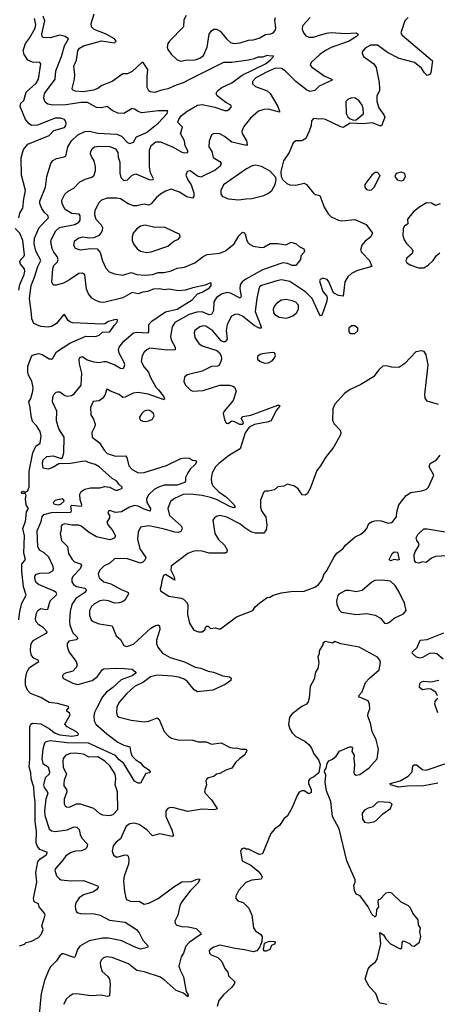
# Model space of a CAD drawing. Extents: x 1603745 to 1745082, y 385868 to 533966.
# Tile 523 of 646: x 1635895 to 1639420, y 484764 to 493066. Entities that reach past the tile are written whole.
import ezdxf

# ---------------------------------------------------------------- set-up
doc = ezdxf.new("R2010")
doc.units = 0

msp = doc.modelspace()

# ---------------------------------------------------------------- linework, layer by layer
at = {"layer": '0CON20XD'}
for points in [[(1635888.8, 491395), (1635898, 491435), (1635922.7, 491477.3), (1635930, 491555), (1635945.4, 491625), (1635909.5, 491755), (1635908.4, 491901.6), (1635929, 491971), (1635964.8, 492015.2), (1636145, 492089.1), (1636185, 492131.9), (1636275, 492156.7), (1636285.8, 492175), (1636288, 492198), (1636272.5, 492225), (1636240, 492235), (1636194.4, 492235.6), (1636045, 492177.5), (1635995, 492174.6), (1635975, 492186.9), (1635944.5, 492224.5), (1635900.2, 492335), (1635905, 492360.8), (1635931.9, 492385), (1635950.3, 492455), (1636035, 492530.3), (1636053.3, 492565), (1636073.8, 492695), (1636065, 492706), (1636005, 492709.1), (1635965.3, 492725.3), (1635932.2, 492772.2), (1635923.7, 492805), (1635945, 492865.8), (1635979.5, 492910.5), (1636026, 492995), (1636031.3, 493025), (1636021.1, 493075)], [(1635889.2, 488005), (1635897, 488075), (1635914.8, 488145.2), (1635949.2, 488215), (1635927.8, 488285), (1635912.6, 488415), (1635914.3, 488475.7), (1635945.6, 488515), (1635931.8, 488568.2), (1635936.3, 488715), (1635923.1, 488775), (1635945, 488833.8), (1635953.2, 488916.8), (1635970, 488945), (1635950, 488975), (1635944.4, 489025), (1635951.4, 489055), (1635940.7, 489070.7), (1635915, 489071.2), (1635911.2, 489085), (1635925, 489091.2), (1635945, 489082.5), (1635964.7, 489095.3), (1635970.8, 489109.2), (1635975.3, 489125), (1635975, 489260), (1636006.8, 489415), (1636031.1, 489468.9), (1636069.2, 489495), (1636076.2, 489555), (1636068.2, 489595), (1636040, 489640), (1636005, 489678), (1635991.8, 489725), (1635985.3, 489795), (1635973.1, 489845), (1635988.5, 489871.5), (1636006.5, 489933.5), (1636009, 489965), (1635997.7, 490017.7), (1635969.4, 490069.4), (1635963.7, 490095), (1635964.5, 490145), (1635994.1, 490225.9), (1636005, 490237.1), (1636055, 490252.5), (1636085, 490244.4), (1636145, 490205.6), (1636173, 490207), (1636205.3, 490265), (1636320.1, 490339.9), (1636453.5, 490396.5), (1636535, 490396), (1636565, 490406.2), (1636595, 490431.9), (1636656.8, 490433.2), (1636692.4, 490487.6), (1636718.1, 490515), (1636720, 490535), (1636705, 490537.5), (1636645, 490520.4), (1636615, 490502.9), (1636590.8, 490499.2), (1636345, 490509.7), (1636324.8, 490514.8), (1636305, 490530), (1636275, 490581.2), (1636265, 490576.2), (1636206.2, 490505), (1636165, 490478.9), (1636135, 490473.8), (1636075, 490478.3), (1636014.6, 490505), (1635996.7, 490545), (1635996.4, 490586.4), (1635977.4, 490715), (1635992.7, 490825), (1636021.6, 490895), (1636048.8, 490985), (1636073.3, 491035), (1636032.5, 491115), (1636018.4, 491175), (1636020.3, 491225), (1636059.6, 491315), (1636138.9, 491395), (1636134.3, 491415), (1636105, 491441.4), (1636081.1, 491475), (1636066.7, 491515), (1636066.5, 491535), (1636114.5, 491655), (1636123.3, 491745), (1636157.9, 491852.1), (1636175, 491878.8), (1636205, 491895.7), (1636263.6, 491906.4), (1636285, 491916), (1636302.8, 491995), (1636333.2, 492045), (1636386.2, 492095), (1636445, 492122), (1636485, 492125.9), (1636555, 492108.1), (1636715, 492101.2), (1636755, 492083.2), (1636805, 492029.4), (1636825, 492022), (1636855, 492034.3), (1636881.5, 492078.5), (1636964.5, 492115), (1637065, 492194.4), (1637139.4, 492275), (1637145, 492296.2), (1637065, 492298.6), (1636925, 492280), (1636895, 492290.6), (1636865, 492312.9), (1636845, 492317.1), (1636775, 492275.4), (1636725, 492278.9), (1636675, 492301.2), (1636635, 492333.3), (1636585, 492322.5), (1636545, 492324.2), (1636467.9, 492367.9), (1636415, 492368.9), (1636285, 492348.9), (1636175, 492345.4), (1636133.2, 492353.2), (1636109.4, 492369.4), (1636098.2, 492405), (1636105, 492443.8), (1636195.5, 492565), (1636200, 492635), (1636248.4, 492755), (1636272.6, 492845), (1636306.9, 492905), (1636280, 492925), (1636235, 492934.6), (1636153.8, 492913.8), (1636094.2, 492915), (1636084.5, 492925), (1636081.8, 492945), (1636106.4, 493055), (1636094.7, 493095.3)], [(1638346.7, 493085), (1638281.2, 493015), (1638279.5, 492985), (1638289.4, 492955), (1638309.8, 492929.8), (1638335, 492918.9), (1638375, 492919.1), (1638417.4, 492932.6), (1638485, 492952.5), (1638525, 492957.2), (1638645, 492950.9), (1638734.3, 492954.3), (1638751.2, 492945), (1638750, 492935), (1638738, 492925), (1638677.1, 492885), (1638525, 492832), (1638475, 492806.4), (1638431.2, 492775), (1638354.4, 492705), (1638348.1, 492685), (1638358.3, 492668.3), (1638465, 492592.9), (1638527.5, 492565), (1638532.5, 492555), (1638423.8, 492505), (1638385, 492468.8), (1638345, 492459.2), (1638315, 492473.8), (1638225.6, 492545.6), (1638135.5, 492635.5), (1638105, 492655.3), (1638055, 492656.2), (1637985, 492627.3), (1637889.4, 492575), (1637861.4, 492545), (1637860.8, 492525), (1637885, 492502.9), (1637985, 492465.6), (1638010, 492445), (1638072.5, 492335), (1638088.6, 492295), (1638086.7, 492285), (1637995, 492311.4), (1637955, 492309.7), (1637911.9, 492295), (1637843.2, 492236.8), (1637786.7, 492165), (1637768.9, 492125), (1637773.1, 492105), (1637809.5, 492045), (1637815.8, 492014.2), (1637810, 492005), (1637685, 492033.4), (1637625, 492080.4), (1637585, 492102.2), (1637534.2, 492105.8), (1637515, 492096.2), (1637495, 492042.5), (1637491.4, 491995), (1637515.7, 491955), (1637527.5, 491905), (1637585, 491868.9), (1637594.4, 491855), (1637587.7, 491832.3), (1637545, 491798.2), (1637425, 491739.6), (1637396.3, 491746.3), (1637335, 491790.8), (1637310, 491785), (1637298.8, 491755), (1637314.3, 491715), (1637342.6, 491672.6), (1637365.6, 491605), (1637366.2, 491575), (1637355, 491562.5), (1637305, 491573.3), (1637245, 491611.4), (1637175, 491636.1), (1637125, 491619.2), (1637085, 491594), (1637047.5, 491565), (1637005, 491514.5), (1636985, 491503.3), (1636945, 491509.4), (1636885, 491496.5), (1636855, 491497.9), (1636812.3, 491512.3), (1636745, 491554.4), (1636715, 491560.9), (1636635, 491561.1), (1636585, 491544.2), (1636559.7, 491520.3), (1636529.4, 491455), (1636525.5, 491424.5), (1636537.8, 491385), (1636584, 491335), (1636594.4, 491314.4), (1636591.1, 491285), (1636581.4, 491265), (1636563, 491247), (1636522.4, 491227.6), (1636485, 491224.4), (1636425, 491231.5), (1636395, 491224.4), (1636354.6, 491195.4), (1636349.4, 491165), (1636365, 491140), (1636405, 491124.5), (1636495, 491135.8), (1636550, 491135), (1636573.6, 491103.6), (1636595, 491033.3), (1636622, 490972), (1636651.1, 490941.1), (1636695, 490921.9), (1636765, 490913.3), (1636835, 490934.4), (1636885, 490917.1), (1636955, 490911.1), (1637015, 490918), (1637065, 490934.6), (1637115, 490934.6), (1637175, 490948.2), (1637225, 490970.5), (1637285, 490979.5), (1637373.8, 491015), (1637445, 491068.6), (1637477.5, 491085), (1637585, 491096.7), (1637632, 491118), (1637705, 491175.8), (1637745.4, 491244.6), (1637775, 491274), (1637789.4, 491269.4), (1637798.3, 491258.3), (1637812.9, 491205), (1637824.2, 491185), (1637835, 491172.5), (1637865.8, 491155.8), (1637935, 491144.4), (1637955, 491148.6), (1638009.7, 491180.3), (1638075, 491179.5), (1638141.7, 491168.3), (1638185, 491190), (1638227.5, 491175), (1638253.9, 491153.9), (1638293.3, 491135), (1638300, 491115), (1638296.7, 491105), (1638266.7, 491075), (1638266.1, 491043.9), (1638225, 490993.3), (1638196.2, 490993.8), (1638155, 491010), (1638115, 491014.6), (1637945, 490957.6), (1637805, 490879.3), (1637772.9, 490855), (1637755, 490830), (1637752.1, 490797.9), (1637764.5, 490735), (1637755, 490718.6), (1637675, 490759.1), (1637645, 490766.6), (1637604.8, 490755.2), (1637557.1, 490722.9), (1637533.4, 490686.6), (1637531.1, 490615), (1637515, 490581.1), (1637495, 490578.8), (1637435, 490602.4), (1637390.9, 490599.1), (1637325, 490580.7), (1637205, 490511.9), (1637182.7, 490475), (1637168.6, 490395), (1637175, 490366.7), (1637207.1, 490305), (1637208.8, 490281.2), (1637141.2, 490278.8), (1636995, 490295.4), (1636967.8, 490282.2), (1636946.9, 490263.1), (1636927.8, 490232.2), (1636921.9, 490185), (1636946.7, 490135), (1636982.7, 490092.7), (1636996.7, 490055), (1637045, 489967.1), (1637065.8, 489945.8), (1637110.6, 489885), (1637118.8, 489865), (1637115, 489862), (1636978.5, 489908.5), (1636895, 489921.8), (1636852.7, 489917.3), (1636785, 489882.9), (1636765, 489881.4), (1636735, 489905.6), (1636662.7, 489932.7), (1636635, 489950), (1636627.5, 489945), (1636617.5, 489905), (1636595.8, 489875), (1636567.1, 489852.9), (1636515, 489846.5), (1636494.3, 489795), (1636495.7, 489735), (1636518.5, 489698.5), (1636531.1, 489655), (1636528.5, 489635), (1636504.4, 489585), (1636506.2, 489545), (1636568.3, 489498.3), (1636607.8, 489435), (1636635, 489409.5), (1636705, 489384.6), (1636787.7, 489387.7), (1636798.5, 489375), (1636816.7, 489305), (1636843.3, 489273.3), (1636894.7, 489244.7), (1636946.9, 489246.9), (1637134, 489306), (1637255, 489365.7), (1637285, 489372), (1637329.3, 489369.3), (1637353, 489353), (1637378.3, 489348.3), (1637386.7, 489335), (1637375.8, 489315), (1637334.4, 489275.6), (1637314.5, 489245.5), (1637296, 489205), (1637294, 489175), (1637286.2, 489165), (1637225, 489141.8), (1637115, 489141.2), (1637065.7, 489125), (1637030, 489105), (1636985, 489063.1), (1636965.4, 489025), (1636967.9, 488995), (1637000, 488945), (1636996.6, 488923.4), (1636945, 488938.8), (1636895, 488963.3), (1636865, 488968.8), (1636823.4, 488956.6), (1636753.8, 488916.2), (1636705, 488910.8), (1636655, 488926.7), (1636645, 488922.5), (1636640, 488905), (1636653.3, 488885), (1636654, 488865), (1636631.4, 488828.6), (1636643.5, 488805), (1636676.1, 488765), (1636703.3, 488715), (1636694.5, 488695.5), (1636655, 488681.5), (1636545, 488706.7), (1636482.2, 488742.2), (1636415, 488795.4), (1636395, 488804.5), (1636335, 488804.4), (1636275, 488815.8), (1636255, 488808), (1636246, 488795), (1636245.8, 488765), (1636235.8, 488735), (1636247.8, 488675), (1636300, 488625), (1636308.1, 488565), (1636339.4, 488515), (1636359.2, 488495), (1636407.8, 488477.8), (1636417.8, 488465), (1636405.5, 488435), (1636345.5, 488375), (1636336.7, 488355), (1636336.9, 488325), (1636350, 488305), (1636375, 488288.2), (1636445, 488273.3), (1636459.1, 488259.1), (1636444.5, 488235), (1636369.6, 488185), (1636335.5, 488135), (1636322.5, 488075), (1636315.5, 487995), (1636318.6, 487961.4), (1636345, 487897.1), (1636386, 487855), (1636372.1, 487837.9), (1636310.8, 487825), (1636296.7, 487805), (1636296.4, 487785), (1636310, 487735), (1636371.4, 487655), (1636379.5, 487625), (1636371.9, 487605), (1636345, 487574), (1636283, 487557), (1636262.5, 487545), (1636257.5, 487535), (1636260, 487515), (1636345, 487470.8), (1636385, 487461.4), (1636508, 487495), (1636553.3, 487526.7), (1636592, 487585), (1636605, 487591.4), (1636705, 487599.5), (1636776.6, 487596.6), (1636845, 487589.2), (1636875.8, 487565), (1636874.3, 487555), (1636844.3, 487535), (1636750.8, 487499.2), (1636682.2, 487435), (1636626.8, 487395), (1636595, 487355.5), (1636547.7, 487265), (1636527.2, 487225), (1636520, 487195), (1636522.7, 487155), (1636538.2, 487125), (1636630.8, 487045), (1636725, 486975.4), (1636775, 486949.6), (1636823.8, 486935), (1636832.9, 486885), (1636845.7, 486855), (1636875, 486825.7), (1636913.1, 486803.1), (1636936, 486775), (1636983.3, 486745), (1636997.5, 486725), (1636993, 486717), (1636960.7, 486709.3), (1636915, 486627.5), (1636895, 486630), (1636865, 486644.3), (1636773.3, 486793.3), (1636735, 486824.6), (1636702.7, 486862.7), (1636475, 486967), (1636292, 486968), (1636154.7, 486985.3), (1636115, 486977.8), (1636104.5, 486965), (1636089.6, 486915), (1636081.8, 486835), (1636092.1, 486795), (1636135, 486767.3), (1636148.4, 486725), (1636144.2, 486705.8), (1636110, 486675), (1636096.5, 486615), (1636101.7, 486591.7), (1636128.3, 486558.3), (1636132, 486545), (1636117.6, 486495), (1636103.8, 486395), (1636108.4, 486355), (1636143.6, 486245), (1636165, 486227.3), (1636195, 486222.3), (1636295.3, 486234.7), (1636355, 486261.2), (1636377, 486257), (1636396.7, 486236.7), (1636404.6, 486195), (1636419.5, 486165), (1636468, 486115), (1636460.8, 486085), (1636445, 486069.2), (1636415, 486058.6), (1636365.6, 486055.6), (1636330.8, 486045), (1636285.6, 486015), (1636259.6, 485980.4)], [(1637356.2, 490805), (1637295, 490786.7), (1637235, 490778.6), (1637155, 490794.5), (1637115, 490787.5), (1637075, 490795.3), (1637025, 490794.7), (1636975, 490774.7), (1636935, 490769.4), (1636895, 490755.4), (1636844, 490766), (1636765, 490720.5), (1636605, 490682.2), (1636575, 490684.3), (1636544.4, 490694.4), (1636505, 490718), (1636475.5, 490755.5), (1636460, 490795), (1636445.7, 490915), (1636425, 490928), (1636395, 490925.7), (1636315, 490871.4), (1636265, 490845.8), (1636203.6, 490826.4), (1636185, 490826.7), (1636175, 490833.3), (1636168, 490855), (1636174.6, 490965), (1636185, 490992.5), (1636214.4, 491025), (1636221.4, 491045), (1636210.5, 491070.5), (1636184.1, 491105), (1636168.7, 491135), (1636157.9, 491195), (1636162.7, 491215), (1636199.6, 491285), (1636231.9, 491315), (1636360, 491340), (1636395, 491359.6), (1636405.7, 491374.3), (1636405, 491413.3), (1636396.7, 491425), (1636335, 491431.4), (1636280.5, 491465), (1636255, 491513.3), (1636250.6, 491545), (1636277.8, 491595), (1636305, 491618.8), (1636351.9, 491645), (1636402.4, 491697.6), (1636448.1, 491721.9), (1636505, 491739.1), (1636524, 491756), (1636536.7, 491795), (1636536.7, 491825), (1636524.3, 491875), (1636501.1, 491911.1), (1636494.4, 491935), (1636495.6, 491955), (1636509.1, 491980.9), (1636526.8, 491993.2), (1636565, 492000.7), (1636655, 491995.4), (1636705, 491976.7), (1636723.6, 491945), (1636726.8, 491906.8), (1636740.5, 491865), (1636740.9, 491770.9), (1636749.2, 491735), (1636775, 491711.2), (1636805, 491715.8), (1636846, 491755), (1636875, 491765.5), (1636995, 491717.1), (1637022.3, 491717.7), (1637025.8, 491725), (1636998.9, 491775), (1636990.4, 491825), (1636990.9, 491965), (1637005, 492005.7), (1637044.7, 492035.3), (1637085, 492037.3), (1637191.3, 491991.3), (1637265, 491949.7), (1637286.6, 491943.4), (1637311.2, 491945), (1637317.5, 491955), (1637292.4, 492002.4), (1637286.2, 492045), (1637253.3, 492105), (1637269.3, 492159.3), (1637232.5, 492195), (1637230, 492205), (1637238.5, 492225), (1637259.1, 492255), (1637307.7, 492295), (1637395, 492345.3), (1637435, 492350), (1637542.5, 492327.5), (1637625, 492300), (1637645, 492300), (1637670, 492315), (1637682, 492335), (1637676.2, 492345), (1637635, 492366.7), (1637561.5, 492425), (1637553.8, 492445), (1637563.7, 492466.3), (1637601.1, 492495), (1637685, 492534.2), (1637772.2, 492597.8), (1637970, 492695), (1638009.4, 492725), (1638036.7, 492755), (1638035, 492760), (1638015, 492757.5), (1637985, 492764), (1637945, 492749.2), (1637905, 492750.5), (1637873.9, 492736.1), (1637825, 492725.5), (1637685, 492705.4), (1637615, 492704.5), (1637333.6, 492563.6), (1637275, 492533.1), (1637215, 492514.6), (1637145, 492481.8), (1637085, 492470), (1637035, 492450.9), (1636997.1, 492457.1), (1636985, 492465.8), (1636970.8, 492495), (1636971.1, 492585), (1636978.1, 492645), (1636936.2, 492705), (1636925, 492706), (1636845, 492628.8), (1636805, 492610), (1636765, 492610), (1636675, 492545.5), (1636589.7, 492510.3), (1636555, 492484.6), (1636518.2, 492471.8), (1636435, 492457.3), (1636362.9, 492462.9), (1636340, 492475), (1636339.2, 492485), (1636359.5, 492565), (1636361.1, 492605), (1636352, 492675), (1636375.4, 492725), (1636385.3, 492804.7), (1636401.5, 492825), (1636435.4, 492845.4), (1636585, 492887.5), (1636695, 492871.4), (1636708.8, 492885), (1636696.2, 492905), (1636625, 492943.3), (1636525, 492984.6), (1636501.1, 493005), (1636499.4, 493035), (1636523.1, 493115)], [(1637299.7, 493100.3), (1637280.8, 493065), (1637277.5, 493005), (1637158.6, 492885), (1637145.7, 492865), (1637140, 492835), (1637144.3, 492815), (1637175, 492774.2), (1637225, 492727.1), (1637255, 492716.9), (1637295, 492724.5), (1637375, 492726.2), (1637415, 492741.8), (1637447.5, 492765), (1637478.9, 492835), (1637495.7, 492944.3), (1637515, 492971.2), (1637534.4, 492985.6), (1637555, 492985.8), (1637588.6, 492968.6), (1637642.9, 492902.9), (1637675, 492874.4), (1637705, 492864.5), (1637755, 492870.9), (1637825, 492894.6), (1637865, 492897.5), (1637915, 492910.5), (1637968.6, 492941.4), (1638015, 492946.5), (1638034, 492955), (1638050.6, 492975), (1638057.9, 492995), (1638048.9, 493065), (1638052.9, 493085)], [(1639175, 493085.5), (1639145.6, 493055), (1639111.4, 492955), (1639124, 492935), (1639378.3, 492718.3), (1639365, 492617.5), (1639355, 492602.5), (1639335, 492596.7), (1639312.5, 492617.5), (1639286.2, 492656.2), (1639225.8, 492705.8), (1639097.6, 492737.6), (1639000.4, 492790.4), (1638915, 492852.3), (1638855, 492852.3), (1638810.6, 492825), (1638786.2, 492795), (1638786.2, 492785), (1638796.7, 492755), (1638884, 492695), (1638904.2, 492664.2), (1638929.2, 492535), (1638932, 492485), (1638932, 492465), (1638909.4, 492425), (1638910, 492375), (1638925, 492322), (1638967.5, 492265), (1638975.8, 492245), (1638948.3, 492171.7), (1638935, 492171.2), (1638873.9, 492196.1), (1638795, 492186.7), (1638685, 492192.5), (1638625, 492158), (1638605, 492162.2), (1638475, 492223.8), (1638449.4, 492229.4), (1638415, 492227.8), (1638385, 492234), (1638371.2, 492228.8), (1638357.7, 492212.3), (1638354.3, 492175), (1638339.5, 492125), (1638309.2, 492065), (1638275, 492045.8), (1638224.4, 492045.6), (1638203.4, 492026.6), (1638168.9, 491945), (1638120.6, 491875), (1638098.6, 491785), (1638102.5, 491742.5), (1638116.7, 491715), (1638150, 491685), (1638175, 491672.2), (1638225, 491671.1), (1638295, 491686.9), (1638316.8, 491676.8), (1638375, 491603.8), (1638392.7, 491592.7), (1638428.8, 491585), (1638465.6, 491485), (1638498.1, 491428.1), (1638525, 491404.5), (1638585, 491375.8), (1638615, 491369.4), (1638725, 491380.9), (1638819.8, 491339.8), (1638872.5, 491265), (1638857.8, 491235), (1638812, 491198), (1638781.5, 491165), (1638772.5, 491122.5), (1638782.6, 491102.6), (1638846, 491035), (1638866.7, 490985), (1638745, 490950), (1638695.3, 490924.7), (1638665, 490898.5), (1638639.2, 490855), (1638625, 490733.8), (1638585, 490740.8), (1638544.1, 490764.1), (1638505, 490856.7), (1638491.2, 490875), (1638455, 490885.7), (1638431.2, 490875), (1638426.2, 490865), (1638430, 490845), (1638454.2, 490775), (1638486.7, 490735), (1638491.2, 490715), (1638485.8, 490685), (1638445, 490572.5), (1638435, 490570), (1638425, 490580), (1638362.5, 490715), (1638309.2, 490769.2), (1638175, 490857.5), (1638105, 490871.2), (1638066.2, 490865)], [(1638715, 492217.5), (1638735, 492222.5), (1638797, 492273), (1638793.8, 492316.2), (1638785.6, 492345), (1638758.5, 492385), (1638726, 492405), (1638695, 492406.5), (1638665, 492392), (1638646.7, 492375), (1638650, 492275), (1638665, 492246.7), (1638685, 492230), (1638715, 492217.5)], [(1637745, 491546.5), (1637805, 491554.5), (1637855, 491559.5), (1637955, 491582.5), (1637995, 491602.9), (1638023.1, 491626.9), (1638052.5, 491675), (1638061.2, 491715), (1638056.7, 491735), (1638008.6, 491788.6), (1637935, 491828.7), (1637885, 491838.5), (1637857.5, 491832.5), (1637810.5, 491809.5), (1637615.3, 491674.7), (1637591.5, 491625), (1637593.3, 491595), (1637605, 491579.2), (1637654.4, 491554.4), (1637745, 491546.5)], [(1638845, 491627.5), (1638865, 491632), (1638885.8, 491655), (1638937, 491753), (1638915, 491777.5), (1638895, 491777.5), (1638867.5, 491755), (1638808.8, 491675), (1638808.8, 491655), (1638823.3, 491635), (1638845, 491627.5)], [(1639115, 491706), (1639135, 491713.8), (1639152, 491745), (1639145, 491770), (1639115, 491780), (1639071.4, 491768.6), (1639060, 491745), (1639081.2, 491715), (1639115, 491706)], [(1639445, 491513.3), (1639405, 491498.8), (1639369.2, 491519.2), (1639327.6, 491522.4), (1639265, 491482.7), (1639217.2, 491442.8), (1639168.1, 491385), (1639170, 491345), (1639141.4, 491325), (1639131.9, 491305), (1639129.4, 491245), (1639138.9, 491208.9), (1639159.2, 491179.2), (1639204.2, 491135), (1639214, 491115), (1639208.8, 491095), (1639162, 491055), (1639154.1, 491034.1), (1639163.3, 491015), (1639196.8, 490996.8), (1639260, 490975), (1639305, 490974)], [(1635887.1, 490785), (1635897.1, 490832.9), (1635933.6, 490916.4), (1635940, 490945), (1635935.5, 490965), (1635903.8, 491005), (1635896.2, 491025), (1635905.7, 491044.3), (1635931.7, 491068.3), (1635936.9, 491083.1), (1635921.5, 491205), (1635896.6, 491266.6), (1635858.1, 491305)], [(1636965, 491104.4), (1637005, 491110), (1637145, 491157.1), (1637195, 491198), (1637235, 491216.7), (1637250, 491235), (1637247.5, 491255), (1637117.7, 491317.7), (1637035, 491313.6), (1636955, 491334.5), (1636914.5, 491325.5), (1636880.2, 491299.8), (1636854.2, 491265), (1636844, 491235), (1636846, 491205), (1636856, 491175), (1636888, 491135), (1636915, 491114.4), (1636965, 491104.4)], [(1639305, 490974), (1639342.5, 490995), (1639385, 491036.2), (1639413.6, 491076.4), (1639440.3, 491099.7)], [(1635895, 485257.5), (1635935, 485270), (1635950, 485285), (1635995, 485297.5), (1636053, 485327), (1636077, 485353), (1636092.5, 485395), (1636083.3, 485425), (1636110.8, 485515), (1636101.8, 485535), (1636059.2, 485585), (1636055, 485610), (1636016.9, 485626.9), (1636012.5, 485655), (1636039.4, 485795), (1636032.5, 485875), (1636049.4, 485965), (1636065, 485988.9), (1636118.9, 486025), (1636130, 486045), (1636065, 486068.9), (1636045.3, 486095.3), (1636034.4, 486124.4), (1636037.3, 486225), (1636025.2, 486305), (1636027.1, 486467.1), (1636018.8, 486538.8), (1636016, 486596), (1635992.3, 486665), (1635990.4, 486715), (1635975.2, 486765), (1635982.3, 486835), (1635980.5, 487065), (1635982.3, 487105), (1635989.4, 487125), (1636005, 487135.4), (1636075, 487130.3), (1636147.5, 487087.5), (1636195, 487049.8), (1636234.2, 487035), (1636335, 487024.8), (1636385, 487034.7), (1636392.5, 487045), (1636375, 487062.5), (1636296, 487105), (1636276.2, 487125), (1636321.2, 487205), (1636315, 487220), (1636292.5, 487235), (1636293.3, 487245), (1636310, 487265), (1636308, 487275), (1636215, 487300.7), (1636145, 487309.3), (1636075, 487351.1), (1635988.1, 487385), (1635961.7, 487411.7), (1635944.3, 487454.3), (1635944.3, 487505), (1635954.8, 487565.2), (1635977.1, 487602.9), (1636056.2, 487655), (1636051.2, 487665), (1636015, 487683.5), (1635995.4, 487705), (1635988.2, 487745), (1635989.5, 487795), (1635996.7, 487815), (1636015, 487835.5), (1636124, 487895), (1636128.1, 487905), (1636095, 487940.5), (1636057.5, 487965), (1636035, 487988.8), (1636028.1, 488015), (1636038.3, 488061.7), (1636049.2, 488085), (1636075, 488101.4), (1636115, 488092.9), (1636133.5, 488096.5), (1636153.6, 488166.4), (1636204.4, 488215), (1636207.8, 488225), (1636204.4, 488235), (1636181.5, 488251.5), (1636054.2, 488305), (1636037.6, 488317.6), (1636027.2, 488337.2), (1636023.3, 488375), (1636037.8, 488392.2), (1636065, 488399.6), (1636145, 488402), (1636175, 488418), (1636180.5, 488435), (1636177.3, 488455), (1636140.6, 488535), (1636101.1, 488571.1), (1636062.1, 488592.1), (1636049.1, 488625), (1636042.1, 488755), (1636075.5, 488835), (1636084.4, 488875), (1636100.5, 488895), (1636165, 488909.6), (1636326.4, 488913.6), (1636332.9, 488925), (1636325.9, 488964.1), (1636335, 488973.8), (1636417, 488963), (1636420.8, 488975), (1636405, 489017.5), (1636402.7, 489065), (1636413, 489087), (1636445, 489108.8), (1636492.6, 489117.4), (1636571.7, 489118.3), (1636615, 489130.8), (1636653.2, 489123.2), (1636705, 489099.4), (1636725, 489100), (1636760, 489115), (1636761.4, 489125), (1636730.9, 489150.9), (1636714.6, 489174.6), (1636676.5, 489196.5), (1636565, 489296.9), (1636532.9, 489315), (1636475, 489332), (1636455, 489343.8), (1636421.8, 489341.8), (1636324.4, 489324.4), (1636225, 489322), (1636175, 489289.4), (1636135, 489275.8), (1636095, 489283.8), (1636088.9, 489325), (1636095, 489356), (1636125, 489383.3), (1636179.1, 489389.1), (1636245, 489366.7), (1636255.7, 489374.3), (1636269.4, 489415), (1636270, 489545), (1636225.4, 489615.4), (1636207.1, 489685), (1636209.1, 489765), (1636172.5, 489845), (1636175, 489880), (1636184.1, 489905.9), (1636202.5, 489925), (1636215, 489928.8), (1636235, 489928.8), (1636277.4, 489897.4), (1636295, 489891.1), (1636331.7, 489898.3), (1636355, 489910), (1636415.4, 489985), (1636418.9, 490085), (1636399.2, 490165), (1636397.7, 490202.3), (1636403, 490217), (1636425, 490225.8), (1636465, 490199.2), (1636520.2, 490180.2), (1636565, 490174.5), (1636605, 490184.6), (1636625, 490183.1), (1636698.1, 490155), (1636745, 490128.5), (1636764.2, 490125.8), (1636775, 490131.2), (1636781.5, 490155), (1636778.2, 490175), (1636735.6, 490254.4), (1636730.4, 490285), (1636736.4, 490305), (1636773.9, 490355), (1636855, 490425.3), (1636885, 490430.5), (1636980, 490425), (1636985.7, 490435), (1636984.5, 490495), (1637010.6, 490525), (1637127.1, 490602.9), (1637225, 490625.7), (1637351.8, 490705), (1637395.5, 490754.5), (1637435, 490768.2), (1637496.2, 490805), (1637510, 490825), (1637510, 490845), (1637505, 490848.1), (1637461.4, 490828.6), (1637356.2, 490805)], [(1638066.2, 490865), (1637936, 490825), (1637922.2, 490815), (1637913.3, 490796.7), (1637896.2, 490715), (1637883.9, 490605), (1637933.8, 490476.2), (1637932.5, 490465), (1637915, 490464.6), (1637875, 490487.3), (1637775, 490566.2), (1637745, 490579.7), (1637717.8, 490582.2), (1637683.4, 490566.6), (1637646.2, 490495), (1637637.7, 490445), (1637647.5, 490372.5), (1637629.7, 490350.3), (1637615, 490348.6), (1637595, 490358.6), (1637525, 490441.3), (1637465, 490482.2), (1637445, 490484.6), (1637415, 490476.9), (1637374.7, 490445.3), (1637368.9, 490425), (1637373.3, 490385), (1637407.5, 490335), (1637435, 490315.6), (1637557.8, 490277.8), (1637581.7, 490258.3), (1637595, 490232.5), (1637599.4, 490205), (1637591.4, 490175), (1637575, 490149.2), (1637565, 490143.3), (1637515, 490142.2), (1637435, 490101.9), (1637309.7, 490070.3), (1637285, 490052.5), (1637280, 490015), (1637294.5, 489984.5), (1637333.8, 489945), (1637355, 489934.2), (1637445, 489938.9), (1637585, 489984.5), (1637665, 489984.4), (1637695, 489977.1), (1637707.6, 489967.6), (1637722, 489935), (1637696, 489855), (1637620, 489765), (1637611.2, 489745), (1637623.6, 489693.6), (1637637.5, 489665), (1637655, 489660), (1637685, 489682.5), (1637705, 489678.8), (1637751.2, 489655), (1637773.3, 489655), (1637783.1, 489665), (1637782.5, 489675), (1637763.3, 489705), (1637779.5, 489720.5), (1637845, 489730.9), (1638074, 489816), (1638087.5, 489815), (1638086.7, 489805), (1638060.3, 489769.7), (1638017.3, 489685), (1637994, 489675), (1637876.4, 489653.6), (1637830.6, 489629.4), (1637797.7, 489582.3), (1637755, 489448.6), (1637665, 489394.7), (1637577.1, 489325), (1637548.8, 489295), (1637520.4, 489245), (1637510, 489195), (1637513.4, 489165), (1637525.3, 489135), (1637574.7, 489085), (1637639.4, 489039.4), (1637705.2, 488975.2), (1637714.4, 488955), (1637705, 488949.2), (1637675, 488958.7), (1637555, 489020), (1637505, 489037.3), (1637435, 489054.8), (1637335.2, 489065.2), (1637275, 489062.8), (1637200.7, 489029.3), (1637167.6, 489002.4), (1637144.6, 488945.4), (1637159.1, 488885), (1637260, 488795), (1637265.6, 488774.4), (1637255, 488750), (1637235, 488741.4), (1637205.5, 488744.5), (1637105, 488773.2), (1636985, 488798.2), (1636915, 488787.1), (1636896.7, 488745), (1636889.5, 488685), (1636908.9, 488605), (1636960.5, 488530.5), (1636951.3, 488508.7), (1636935, 488492), (1636915, 488484.2), (1636805, 488518.8), (1636745, 488523.8), (1636695, 488519.1), (1636655.7, 488484.3), (1636609.6, 488460.4), (1636572.5, 488425), (1636558.2, 488395), (1636565, 488359.2), (1636607, 488327), (1636665, 488310.4), (1636750.7, 488260.7), (1636793.8, 488245), (1636810, 488235), (1636813.8, 488225), (1636786, 488174), (1636765, 488158.5), (1636735, 488148.5), (1636695, 488145.5), (1636645.2, 488165.2), (1636605, 488172.7), (1636572, 488165), (1636528.1, 488141.9), (1636501.3, 488118.7), (1636485.5, 488085), (1636483.6, 488045), (1636500, 488005), (1636515, 487992.2), (1636565, 487973.5), (1636675, 487955.8), (1636710.9, 487870.9), (1636745, 487841.2), (1636775, 487790), (1636800.9, 487780.9), (1636855, 487800), (1637001.4, 487935), (1637035, 487956.5), (1637065, 487964), (1637076, 487955), (1637079.2, 487925), (1637050, 487835), (1637050, 487805), (1637060, 487775), (1637101.4, 487725), (1637165, 487688.5), (1637285, 487651.8), (1637375, 487607.8), (1637425, 487598.1), (1637485, 487572), (1637530, 487565), (1637610, 487535), (1637665, 487525.8), (1637680, 487515), (1637676.5, 487493.5), (1637628.3, 487461.7), (1637525.8, 487414.2), (1637395, 487398.6), (1637368.8, 487415), (1637309.9, 487489.9), (1637277, 487507), (1637235, 487522.2), (1637185, 487531.1), (1637055, 487540.6), (1637000, 487525), (1636940.3, 487479.7), (1636865, 487443.8), (1636797.6, 487382.4), (1636738.6, 487315), (1636715, 487272.5), (1636712.1, 487222.1), (1636722, 487195), (1636735, 487184.2), (1636835, 487159.2), (1636945, 487147.1), (1636985, 487151.9), (1637055, 487178.6), (1637071.4, 487165), (1637114.5, 487064.5), (1637150, 487025), (1637177.9, 487007.9), (1637245, 486990.8), (1637304.2, 486994.2), (1637355, 486990), (1637405, 486976), (1637468.3, 486978.3), (1637515, 486958.8), (1637595, 486970), (1637670.7, 486930.7), (1637706.4, 486923.6), (1637726.4, 486926.4), (1637765, 486914.3), (1637807.5, 486915), (1637813.3, 486905), (1637795, 486866.7), (1637750, 486835), (1637717.3, 486802.7), (1637686.7, 486755), (1637635, 486739.2), (1637585, 486711.1), (1637555.6, 486704.4), (1637535, 486684), (1637487.5, 486675), (1637473.8, 486665), (1637466.2, 486645), (1637471.2, 486615), (1637454, 486565), (1637461.2, 486545), (1637515, 486488.8), (1637562.5, 486415), (1637559.3, 486410.7), (1637535, 486402.9), (1637435, 486410.8), (1637315, 486388.9), (1637195, 486420.8), (1637165, 486422.5), (1637145, 486415.6), (1637128.6, 486395), (1637128.7, 486348.7), (1637180.8, 486235), (1637193.3, 486185), (1637185, 486178.8), (1637075, 486202.5), (1637015, 486184.2), (1636968, 486235), (1636905, 486281.4), (1636865, 486290.6), (1636824.5, 486285.5), (1636794, 486265), (1636745, 486158.8), (1636708.3, 486131.7), (1636685, 486101.2), (1636675.6, 486055), (1636688.3, 486021.7), (1636715, 486004.3), (1636785, 486024.3), (1636801.7, 486021.7), (1636811.9, 486011.9), (1636816.4, 485985), (1636812.9, 485945), (1636777.9, 485845), (1636772.5, 485805), (1636778.9, 485715), (1636791.2, 485661.2), (1636798, 485648), (1636835, 485631.4), (1636903, 485633), (1636945, 485608.6), (1636985, 485615.5), (1637065, 485656.2), (1637195, 485754.4), (1637265, 485796.9), (1637345, 485800.6), (1637385, 485817.8), (1637405, 485821.2), (1637416.7, 485816.7), (1637400, 485785), (1637335, 485721.1), (1637261.1, 485625), (1637247.3, 485595), (1637229.4, 485515), (1637206, 485465), (1637206.7, 485445), (1637222.2, 485432.2), (1637265, 485421.5), (1637317.6, 485417.6), (1637385, 485403.5), (1637424.2, 485365), (1637425.8, 485355.8), (1637326.9, 485285), (1637297.5, 485255), (1637276.7, 485195), (1637258.9, 485165), (1637238.1, 485085), (1637251.5, 485045), (1637278.1, 484995), (1637301.7, 484871.7), (1637317.5, 484845), (1637315, 484827.5), (1637278.6, 484858.6), (1637215, 484879.5), (1637115, 484971.8), (1637085, 484992.1), (1636945, 485037.8), (1636885, 485050), (1636815, 485105.7), (1636675, 485158.6), (1636624.4, 485165.6), (1636603.2, 485156.8), (1636583.8, 485135), (1636576, 485115), (1636577.5, 485085), (1636591.3, 485041.3), (1636638, 484998), (1636653.3, 484975), (1636657.9, 484935), (1636653.8, 484835), (1636635, 484829.4), (1636585, 484841.8), (1636495, 484835.4), (1636377.3, 484852.7), (1636345, 484850), (1636315, 484834), (1636290.2, 484809.8), (1636265, 484761.2)], [(1638145, 490550.6), (1638165, 490554.3), (1638200.5, 490569.5), (1638230.8, 490595), (1638248.6, 490625), (1638247.8, 490657.8), (1638225, 490683.1), (1638195, 490696.9), (1638145, 490706.8), (1638105, 490701.8), (1638064.2, 490675), (1638046.3, 490653.7), (1638035.6, 490625), (1638037.1, 490595), (1638048.9, 490578.9), (1638085, 490557.1), (1638145, 490550.6)], [(1638725, 490421.2), (1638747.7, 490442.3), (1638748, 490465), (1638725, 490485.7), (1638695, 490485.8), (1638674.2, 490465), (1638672, 490435), (1638685, 490421.2), (1638725, 490421.2)], [(1639430.3, 489820.3), (1639335, 489850.8), (1639318.1, 489875), (1639313.4, 489906.6), (1639342.5, 490155), (1639325, 490240), (1639308.3, 490268.3), (1639285, 490274), (1639237.5, 490265), (1639145, 490166.7), (1639095, 490133.3), (1639035, 490136.7), (1638993, 490147), (1638960, 490145), (1638927, 490113), (1638882.5, 490055), (1638775, 489990), (1638685, 489947.5), (1638636.2, 489915), (1638554.7, 489825.3), (1638538.2, 489785), (1638535.8, 489685.8), (1638549.5, 489659.5), (1638598.8, 489605), (1638606, 489585), (1638602.5, 489565), (1638547.1, 489465), (1638476.9, 489375), (1638434, 489305), (1638404.2, 489265), (1638346.4, 489113.6), (1638321.3, 489068.7), (1638305, 489057.1), (1638279.8, 489059.8), (1638245, 489110.5), (1638215, 489133.5), (1638155, 489150), (1638125, 489133.8), (1638075, 489126), (1638045, 489101.2), (1637995, 489090), (1637965, 489090), (1637951.7, 489078.3), (1637928.8, 489015), (1637928.8, 488955), (1637936, 488925), (1637972.1, 488872.1), (1637981.1, 488805), (1637974.4, 488765), (1637955, 488737.1), (1637885, 488736.8), (1637845, 488749.1), (1637795, 488780.4), (1637754.4, 488815), (1637642.4, 488872.4), (1637585, 488884.3), (1637555, 488876.2), (1637540, 488865), (1637526.2, 488845), (1637542.2, 488735), (1637572.7, 488682.7), (1637625, 488636.5), (1637645.7, 488595), (1637644, 488576), (1637631.4, 488568.6), (1637495, 488566.7), (1637435, 488583.5), (1637385, 488586.4), (1637357.4, 488582.6), (1637314, 488565), (1637172.8, 488457.2), (1637172, 488425), (1637197.1, 488375), (1637205, 488340), (1637125, 488387.8), (1637110.3, 488379.7), (1637093.8, 488335), (1637090, 488295), (1637080, 488265), (1637085, 488250), (1637155, 488205.7), (1637258, 488188), (1637278.8, 488178.8), (1637304.2, 488155), (1637314.5, 488134.5), (1637311.3, 488051.3), (1637327.3, 487977.3), (1637365, 487918.8), (1637405, 487904.3), (1637435, 487904.2)], [(1637965, 490168.8), (1637995, 490173.3), (1638025, 490190), (1638046.2, 490215), (1638053.8, 490235), (1638045.7, 490255.7), (1638025, 490260), (1637945, 490249.2), (1637925, 490243.8), (1637901.2, 490225), (1637901.2, 490205), (1637925, 490184.2), (1637965, 490168.8)], [(1636955, 489678), (1636985, 489682.5), (1637015, 489696.7), (1637031.2, 489725), (1637023.8, 489745), (1637003.3, 489765), (1636985, 489772.5), (1636965, 489771.4), (1636945, 489764), (1636925, 489746), (1636906.7, 489715), (1636906.7, 489705), (1636915, 489690), (1636935, 489682), (1636955, 489678)], [(1637435, 487904.2), (1637457.9, 487922.1), (1637465, 487947.5), (1637475, 487953.8), (1637485, 487953.8), (1637505, 487932), (1637545, 487938.5), (1637575, 487928.9), (1637589.3, 487930.7), (1637725, 488032.5), (1637862.5, 488085), (1637882.5, 488115), (1637921.2, 488148.8), (1637985, 488193.3), (1638005, 488196.7), (1638035, 488213.3), (1638105, 488233.3), (1638183.9, 488246.1), (1638295, 488247.5), (1638385, 488282.5), (1638416.4, 488303.6), (1638447.3, 488342.7), (1638465, 488392.5), (1638484.2, 488415.8), (1638547.3, 488532.7), (1638573, 488567), (1638623.3, 488605), (1638645, 488636.2), (1638725.7, 488704.3), (1638775, 488729.2), (1638808, 488755), (1638825.8, 488775), (1638842.6, 488817.4), (1638871.2, 488835), (1638905, 488844.4), (1638945, 488840.8), (1639005, 488821.2), (1639034.1, 488825.9), (1639045, 488833.8), (1639075.6, 488875), (1639077.8, 488915), (1639095.4, 488974.6), (1639158.1, 489055), (1639195, 489079.4), (1639285, 489092.9), (1639324.3, 489105.7), (1639344.4, 489125.6), (1639390.9, 489225), (1639352.1, 489295), (1639359.2, 489325), (1639412.5, 489355), (1639445, 489394)], [(1636225, 488976.6), (1636245, 488983.1), (1636270.5, 489005), (1636269.1, 489015), (1636255, 489025.3), (1636195, 489012.9), (1636177.8, 488995), (1636184.4, 488985), (1636205, 488978.9), (1636225, 488976.6)], [(1639547.1, 488547.1), (1639405, 488540.8), (1639369.5, 488525), (1639325, 488490), (1639295, 488494.6), (1639264.6, 488484.6), (1639238.7, 488488.7), (1639226, 488505), (1639223.8, 488555), (1639231.7, 488578.3), (1639266.7, 488635), (1639261.2, 488655), (1639246.2, 488675), (1639242.3, 488697.7), (1639255.7, 488724.3), (1639305, 488771.9), (1639335, 488773.1), (1639485, 488746.9)], [(1639025, 488502.5), (1639013.8, 488515), (1639038.5, 488565), (1639055, 488578.2), (1639084.3, 488575), (1639097.3, 488512.7), (1639085, 488508), (1639054.2, 488515.8), (1639025, 488502.5)], [(1638995, 487973.8), (1639016.7, 487985), (1639055, 488018.8), (1639135, 488056.2), (1639155.6, 488085), (1639141.5, 488145), (1639098.1, 488238.1), (1639065, 488294.5), (1639025, 488332.5), (1638955, 488340.6), (1638891.7, 488338.3), (1638866.1, 488323.9), (1638785, 488252.5), (1638735, 488241.2), (1638675, 488254), (1638645, 488252), (1638587.7, 488222.3), (1638578.8, 488211.2), (1638568, 488165), (1638572, 488135), (1638590.3, 488090.3), (1638610.3, 488070.3), (1638735, 488050.8), (1638825, 488058), (1638895, 488046), (1638940, 488020), (1638975, 487977.5), (1638995, 487973.8)], [(1638992.3, 484762.3), (1638937.5, 484775), (1638926.7, 484785), (1638902, 484855), (1638844.2, 484914.2), (1638810.9, 484975), (1638835, 485063.8), (1638857.9, 485092.1), (1638897.7, 485122.3), (1638911.2, 485145), (1638944, 485275), (1638935, 485370), (1638965, 485349.2), (1638984.4, 485315), (1639025, 485274.2), (1639105, 485231.2), (1639120, 485240), (1639123.9, 485286.1), (1639135, 485300), (1639185, 485276), (1639205, 485256.2), (1639225, 485254), (1639270.7, 485289.3), (1639280, 485335), (1639272.5, 485375), (1639278.8, 485405), (1639262, 485435), (1639258, 485475), (1639211.8, 485531.8), (1639191.4, 485581.4), (1639177.5, 485595), (1639113.3, 485625), (1639035, 485700), (1639015, 485707.5), (1638985, 485700), (1638935, 485647.5), (1638920, 485645), (1638916.7, 485625), (1638923.3, 485585), (1638906.1, 485563.9), (1638903.8, 485516.2), (1638895, 485500), (1638867.5, 485525), (1638836.5, 485586.5), (1638769.3, 485679.3), (1638733.6, 485693.6), (1638720, 485725), (1638713.8, 485765), (1638725.8, 485795), (1638726.5, 485815), (1638655, 485972.5), (1638591.2, 486245), (1638536.4, 486346.4), (1638520.8, 486475), (1638483.8, 486565), (1638473.9, 486636.1), (1638480, 486695), (1638467.5, 486725), (1638470.7, 486739.3), (1638482.5, 486755), (1638490, 486795), (1638505, 486817.5), (1638535, 486830), (1638565, 486856.2), (1638595, 486898.8), (1638680, 486935), (1638695.7, 486935.7), (1638703.3, 486925), (1638698.8, 486895), (1638718.8, 486865), (1638715.7, 486835), (1638721.4, 486785), (1638715.8, 486715), (1638720, 486705), (1638735, 486696), (1638765, 486702.5), (1638845, 486756.7), (1638910.8, 486835), (1638922.9, 486915), (1638902.5, 486995), (1638868.6, 487065), (1638857.1, 487135), (1638832.7, 487192.7), (1638835, 487220), (1638850, 487255), (1638846.7, 487295), (1638835, 487322.5), (1638762.5, 487355), (1638753.8, 487365), (1638785, 487400), (1638813.1, 487476.9), (1638845, 487512.5), (1638928.8, 487585), (1638940, 487645), (1638934, 487665), (1638915, 487690.8), (1638758.8, 487775), (1638605, 487803.8), (1638555, 487822.5), (1638535, 487810), (1638475, 487822.5), (1638455, 487810), (1638452.5, 487795), (1638422.5, 487745), (1638421.7, 487718.3), (1638412.5, 487695), (1638420, 487645), (1638412.5, 487595), (1638392.5, 487565), (1638380, 487505), (1638345.9, 487444.1), (1638339.2, 487345), (1638330.8, 487315), (1638315, 487294), (1638275, 487276), (1638195, 487214), (1638172.9, 487185), (1638163.7, 487123.7), (1638175, 487086.2), (1638195, 487053.8), (1638225, 487021.2), (1638302.3, 486982.3), (1638336.7, 486955), (1638356.7, 486925), (1638376.7, 486875), (1638416.1, 486826.1), (1638430, 486785), (1638420, 486715), (1638378.3, 486681.7), (1638344.2, 486665.8), (1638331.7, 486648.3), (1638331.4, 486625), (1638353.8, 486575), (1638355, 486550), (1638335, 486540), (1638295, 486563.8), (1638275, 486563.3), (1638255, 486552.5), (1638236.7, 486525), (1638195.9, 486424.1), (1638170.5, 486379.5), (1638155, 486353.3), (1638125, 486326.7), (1638089.2, 486270.8), (1638045, 486240), (1638014.3, 486205.7), (1637945, 486032.5), (1637915, 486026.2), (1637825, 486072.5), (1637805, 486072.5), (1637791.7, 486081.7), (1637770, 486075), (1637763.6, 486066.4), (1637760, 486055), (1637773.3, 485975), (1637845, 485936.2), (1637907.9, 485887.9), (1637934, 485855), (1637941.2, 485835), (1637932, 485818), (1637855, 485810.6), (1637805, 485790), (1637745, 485726.2), (1637718.8, 485675), (1637720, 485655), (1637735, 485636.7), (1637782.3, 485622.3), (1637830, 485575), (1637854, 485515), (1637868.8, 485408.8), (1637884.3, 485384.3), (1637931.7, 485351.7), (1637941.4, 485335), (1637937.8, 485295), (1637922.3, 485247.7), (1637896, 485214), (1637865, 485207.9), (1637793.4, 485223.4), (1637713.6, 485233.6), (1637585, 485261.9), (1637535, 485245.6), (1637502.6, 485227.4), (1637494.2, 485215), (1637498, 485195), (1637510.9, 485180.9), (1637568.3, 485158.3), (1637601.2, 485125), (1637628, 485065), (1637652, 485035), (1637656.7, 485005), (1637710, 484955), (1637706, 484935), (1637684, 484905), (1637616, 484845), (1637575, 484797.5), (1637561.9, 484745)], [(1639467.9, 487675), (1639415, 487718.7), (1639385, 487723.9), (1639355, 487720.7), (1639295, 487686.9), (1639275, 487683.3), (1639245, 487690.6), (1639216, 487715), (1639208, 487725), (1639211.2, 487735), (1639248.6, 487771.4), (1639275, 487833.8), (1639335, 487839.4), (1639475, 487896.7)], [(1639422, 487365), (1639408, 487395), (1639365, 487420.6), (1639345, 487423.3), (1639295, 487414.5), (1639269.4, 487435), (1639271.7, 487468.3), (1639285, 487484.3), (1639305, 487488.5), (1639365, 487483.5), (1639431.9, 487498.1)], [(1639425, 487222.5), (1639399.4, 487295), (1639402.1, 487317.9), (1639423.6, 487346.4)], [(1636654.2, 486355.8), (1636685, 486364.2), (1636724.2, 486405.8), (1636720.8, 486555), (1636701.8, 486615), (1636706.1, 486665), (1636700, 486705), (1636656.1, 486775), (1636615.4, 486815), (1636555, 486851.9), (1636478.8, 486848.8), (1636435, 486872.9), (1636365, 486880.7), (1636325, 486877.8), (1636285, 486864.3), (1636263.1, 486836.9), (1636258.8, 486815), (1636263.1, 486763.1), (1636289.3, 486705), (1636270.4, 486655), (1636267.3, 486625), (1636269.3, 486605), (1636289.5, 486575), (1636294.5, 486555), (1636271.8, 486495), (1636271.9, 486455), (1636278.9, 486438.9), (1636290.3, 486430.3), (1636315, 486425.8), (1636375, 486454.4), (1636405, 486455.6), (1636518.9, 486418.9), (1636567, 486377), (1636595, 486362), (1636654.2, 486355.8)], [(1639425, 486628.7), (1639305, 486606.7), (1639165, 486603), (1639095, 486594.8), (1639023.3, 486615), (1639022.5, 486625), (1639105, 486647.3), (1639173.5, 486686.5), (1639207.5, 486725), (1639214.4, 486775), (1639225, 486782.5), (1639245, 486782.9), (1639295, 486743.5), (1639325, 486737.7), (1639508.6, 486801.4)], [(1638835, 486294.2), (1638885, 486302.5), (1638905, 486313.8), (1638960.7, 486369.3), (1639023.3, 486415), (1639040, 486455), (1639015, 486466.2), (1638925, 486470), (1638912.5, 486465), (1638875, 486428.8), (1638835, 486419.1), (1638805, 486401.1), (1638786.5, 486375), (1638788.9, 486325), (1638805, 486300), (1638835, 486294.2)], [(1636259.6, 485980.4), (1636202.5, 485915), (1636193.1, 485895), (1636206.6, 485846.6), (1636230.7, 485820.7), (1636245, 485814.3), (1636325.5, 485805.5), (1636435, 485807.5), (1636552.7, 485762.7), (1636560, 485755), (1636547.6, 485732.4), (1636517.8, 485712.2), (1636435, 485687.8), (1636397.2, 485662.8), (1636370.2, 485619.8), (1636363.1, 485595), (1636365.6, 485565), (1636375.6, 485545), (1636388, 485535), (1636409.7, 485529.7), (1636526.3, 485526.3), (1636575, 485514.7), (1636654.5, 485474.5), (1636785, 485458.1), (1636881.2, 485395), (1636905, 485367.5), (1636933.7, 485303.7), (1636980, 485255), (1636975, 485242), (1636915, 485230), (1636861.7, 485248.3), (1636758, 485298), (1636645, 485322.1), (1636593, 485323), (1636480.9, 485299.1), (1636402, 485255), (1636383.5, 485226.5), (1636365, 485166.7), (1636355, 485158.8), (1636265, 485190), (1636255, 485190), (1636235, 485173.8), (1636205, 485132), (1636155, 485080), (1636140.6, 485055), (1636105.6, 484965), (1636077.8, 484855), (1636052.7, 484595)], [(1637975, 485210.8), (1637961.4, 485211.4), (1637952.5, 485225), (1637960.7, 485279.3), (1638003.9, 485296.1), (1638045, 485293.3), (1638051.2, 485285), (1638045, 485270), (1638020.7, 485259.3), (1638006, 485225), (1637975, 485210.8)]]:
    msp.add_lwpolyline(points, dxfattribs=at)

doc.saveas('drawing.dxf')
